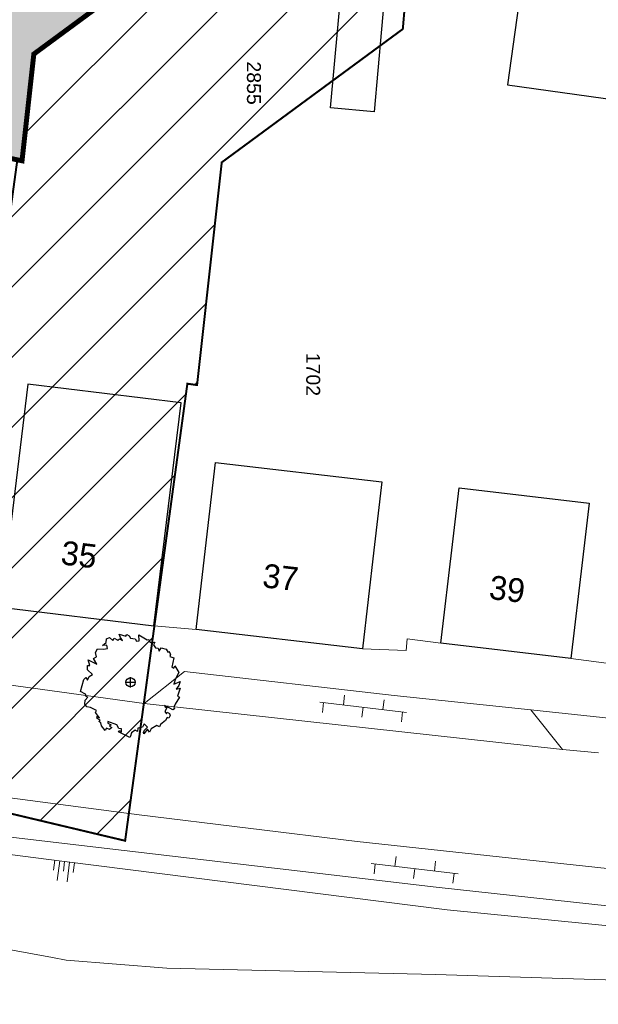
# Model space of a CAD drawing. Extents: x -1000932 to 2054797, y 285738 to 764020.
# Tile 346 of 656: x 335448 to 364569, y 450966 to 500538. Entities that reach past the tile are written whole.
import ezdxf

# ---------------------------------------------------------------- set-up
doc = ezdxf.new("R2010")
doc.units = 0
doc.header["$MEASUREMENT"] = 0
doc.linetypes.add('DASHDOT', pattern=[1, 0.5, -0.25, 0, -0.25])
doc.layers.get('0').update_dxf_attribs({"color": 1, "linetype": 'CONTINUOUS'})
for name, color, linetype in [('--schets pp', 1, 'CONTINUOUS'), ('-boom', 8, 'CONTINUOUS'), ('31.', 7, 'CONTINUOUS'), ('A-0010--', 4, 'CONTINUOUS'), ('A-0900-TERREIN', 14, 'CONTINUOUS'), ('bomen', 1, 'CONTINUOUS')]:
    doc.layers.add(name, color=color, linetype=linetype)
for name, color, linetype, lineweight in [('B01', 1, 'CONTINUOUS', 30), ('B14', 1, 'CONTINUOUS', 30), ('S02', 7, 'CONTINUOUS', 0), ('S04', 7, 'CONTINUOUS', 0), ('T03', 84, 'CONTINUOUS', 0), ('T05', 84, 'CONTINUOUS', 0), ('T13', 84, 'CONTINUOUS', 0), ('V00', 7, 'CONTINUOUS', 0), ('Z02', 7, 'CONTINUOUS', 0)]:
    doc.layers.add(name, color=color, linetype=linetype, lineweight=lineweight)
doc.styles.get("Standard").update_dxf_attribs({"font": 'romans.shx'})
doc.styles.add('Style-INTL_ISO_EQUAL', font='INTL_ISO_EQUAL.shx')

# ---------------------------------------------------------------- blocks, each defined once
blk = doc.blocks.new('S026')
at = {"layer": 'S02', "color": 7, "linetype": 'Continuous', "lineweight": 0}
for p, q in [((0.0196, 0.05), (0.0196, 0)), ((0.2196, 0.05), (0.2196, 0)), ((0.4196, 0.05), (0.4196, 0)), ((-0.0004, 0), (0.4396, 0)), ((0.1196, 0), (0.1196, -0.05)), ((0.3196, 0), (0.3196, -0.05))]:
    blk.add_line(p, q, dxfattribs=at)
blk = doc.blocks.new('S04')
at = {"layer": 'S04', "color": 7, "linetype": 'Continuous', "lineweight": 0}
for p, q in [((0, 0.0502), (0.0502, 0.0502)), ((0, 0.0251), (0.1004, 0.0251)), ((0, 0), (0.0502, 0)), ((0, -0.0251), (0.1004, -0.0251)), ((0, -0.0502), (0.0502, -0.0502))]:
    blk.add_line(p, q, dxfattribs=at)
blk = doc.blocks.new('eigendomssituatie')
at = {"layer": '--schets pp', "linetype": 'Continuous', "transparency": 33554495}
h = blk.add_hatch(color=140, dxfattribs=at)
h.dxf.hatch_style = 1
h.paths.add_polyline_path([(9221, 16017), (-3884, 17237), (-5436, 504), (0, 0), (-2500, -26949), (-6847, -26546), (-6943, -27582), (-9442, -27350), (-9346, -26314), (-13692, -25911), (-13542, -23750), (-24868, -22700), (-35971, -21670), (-39085, -21481), (-35919, 15171), (-35449, 20057), (-40996, 20385), (-45060, -52868), (-5988, -60874), (-5392, -55500), (3604, -48873)])
at = {"layer": '--schets pp', "color": 140, "linetype": 'Continuous', "const_width": 250}
blk.add_lwpolyline([(9221, 16017), (-3884, 17237), (-5436, 504), (0, 0), (-2500, -26949), (-6847, -26546), (-6943, -27582), (-9442, -27350), (-9346, -26314), (-13692, -25911), (-13542, -23750), (-24868, -22700), (-35971, -21670), (-39085, -21481), (-35919, 15171), (-35449, 20057), (-40996, 20385), (-45060, -52868), (-5988, -60874), (-5392, -55500), (3604, -48873)], close=True, dxfattribs=at)
blk = doc.blocks.new('boom')
at = {"layer": '31.', "color": 7, "linetype": 'Continuous'}
for points in [[(2252, -1106), (2174, -1256), (2210, -1343), (2134, -1385), (1982, -1306), (1886, -1256), (1704, -1162), (1724, -1227), (1831, -1282), (1731, -1475), (1810, -1584), (1849, -1510), (1958, -1566), (2000, -1669), (1928, -1809), (1853, -1770), (1769, -1930), (1516, -2125), (1455, -2242), (1326, -2176), (1036, -2338), (950, -2502), (853, -2352), (667, -2590), (646, -2521), (706, -2406), (860, -2260), (686, -2098), (595, -2253), (372, -2314), (359, -2471), (230, -2404), (44, -2552), (-1, -2709), (-40, -2785), (-597, -2495), (-564, -2431), (-457, -2486), (-449, -2341), (-589, -2322), (-691, -2147), (-1147, -1978), (-1138, -2064), (-977, -2148), (-1064, -2211), (-947, -2272), (-1056, -2379), (-1206, -2301), (-1268, -2419), (-1454, -2198), (-1493, -2035), (-1602, -1968), (-1524, -1910), (-1684, -1827), (-1691, -1726), (-1560, -1794), (-1766, -1521), (-1716, -1425), (-2016, -1269), (-2204, -1239), (-2305, -1092), (-2275, -903), (-2143, -754), (-2228, -709), (-2266, -594), (-2513, -466), (-2348, 139), (-2243, 236), (-2169, 116), (-2080, 288), (-1914, 397), (-2159, 633), (-2173, 849), (-2048, 851), (-2137, 1136), (-1701, 908), (-1864, 1205), (-1716, 1286), (-1765, 1496), (-1667, 1683), (-1367, 1668), (-1156, 1699), (-1191, 1867), (-1412, 1860), (-1226, 2010), (-1212, 2193), (-1060, 2251), (-889, 2107), (-828, 2225), (-644, 2130), (-557, 2193), (-396, 2110), (-496, 2257), (-569, 2431), (-230, 2323), (-186, 2409), (-68, 2347), (6, 2228), (227, 2181), (306, 2072), (441, 2096), (417, 2398), (831, 2139), (923, 2159), (996, 2012), (1218, 2019), (1151, 1891), (1262, 1738), (1393, 1724), (1450, 1572), (1539, 1743), (1787, 1669), (1887, 1495), (1926, 1570), (2020, 1412)], [(2020, 1412), (1980, 1296), (2174, 1237), (2080, 768), (2177, 718), (2238, 836), (2438, 502), (2265, 170), (2180, -89), (2493, 49), (2438, -158), (2305, -345), (2498, -295), (2366, -703), (2463, -753), (2252, -1106)]]:
    blk.add_lwpolyline(points, dxfattribs=at)
blk.add_circle((0, 0), 235, dxfattribs=at)
blk = doc.blocks.new('UNNAMED')
at = {"color": 0}
for p, q in [((-0.5, 0), (0.5, 0)), ((0, -0.5), (0, 0.5))]:
    blk.add_line(p, q, dxfattribs=at)

msp = doc.modelspace()

# ---------------------------------------------------------------- hatches: boundary and pattern name
at = {"layer": '--schets pp', "linetype": 'Continuous'}
h = msp.add_hatch(dxfattribs=at)
h.set_pattern_fill('ANSI31', color=241, scale=20000)
edge = h.paths.add_edge_path()
edge.add_line((355804.751, 599424.851), (354111.318, 580081.091))
edge.add_line((354111.318, 580081.091), (361601.667, 579453.983))
edge.add_line((361601.667, 579453.983), (354729.882, 500066.664))
edge.add_line((354729.882, 500066.664), (345617.54, 493354.472))
edge.add_line((345617.54, 493354.472), (344373.941, 482143.686))
edge.add_line((344373.941, 482143.686), (343887.106, 482209.964))
edge.add_line((343887.106, 482209.964), (340754.543, 459200.025))
edge.add_line((340754.543, 459200.025), (314922.295, 465342.604))
edge.add_line((314922.295, 465342.604), (318240.746, 486994.847))
edge.add_line((318240.746, 486994.847), (286025.011, 493299.452))
edge.add_line((286025.011, 493299.452), (290594.919, 575452.455))
edge.add_arc((309231.819, 574415.744), 18665.712, 106.9763879, 176.8161015, ccw=False)
edge.add_line((303781.849, 592268.101), (321937.569, 598455.689))
edge.add_arc((335714.424, 564014.999), 37093.974, 88.4396865, 111.8022388, ccw=False)
edge.add_line((336724.465, 601095.219), (338248.25, 600961.82))
edge.add_line((338248.25, 600961.82), (355804.751, 599424.851))
edge = h.paths.add_edge_path(flags=16)
edge.add_line((344970.746, 590335.058), (343273.997, 570953.43))
edge.add_line((343273.997, 570953.43), (350774.11, 570325.504))
edge.add_line((350774.11, 570325.504), (345157.214, 505435.484))
edge.add_line((345157.214, 505435.484), (336161.269, 498809.03))
edge.add_line((336161.269, 498809.03), (335565.152, 493435.155))
edge.add_line((335565.152, 493435.155), (335327.459, 493467.515))
edge.add_line((335327.459, 493467.515), (332334.238, 471481.093))
edge.add_line((332334.238, 471481.093), (326203.285, 472938.955))
edge.add_line((326203.285, 472938.955), (329579.121, 494965.624))
edge.add_line((329579.121, 494965.624), (296493.331, 501440.499))
edge.add_line((296493.331, 501440.499), (300579.483, 574897.046))
edge.add_arc((309231.819, 574415.744), 8665.712, 106.1143616, 176.8161015, ccw=False)
edge.add_line((306826.603, 582740.977), (325429.207, 589080.866))
edge.add_arc((335714.424, 564014.999), 27093.974, 89.0254668, 112.3096958, ccw=False)
edge.add_line((336175.238, 591105.053), (337376.144, 590999.921))
edge.add_line((337376.144, 590999.921), (344970.746, 590335.058))

# ---------------------------------------------------------------- linework, layer by layer
at = {"layer": '--schets pp', "color": 241, "linetype": 'Continuous', "const_width": 100}
for points in [[(355804.751, 599424.851), (354111.318, 580081.091), (361601.667, 579453.983), (354729.882, 500066.664), (345617.54, 493354.472), (344373.941, 482143.686), (343887.106, 482209.964), (340754.543, 459200.025), (314922.295, 465342.604), (318240.746, 486994.847), (286025.011, 493299.452), (290594.919, 575452.455, -0.314530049), (303781.849, 592268.101), (321937.569, 598455.689, -0.102292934), (336724.465, 601095.219), (338248.25, 600961.82)], [(344970.746, 590335.058), (343273.997, 570953.43), (350774.11, 570325.504), (345157.214, 505435.484), (336161.269, 498809.03), (335565.152, 493435.155), (335327.459, 493467.515), (332334.238, 471481.093), (326203.285, 472938.955), (329579.121, 494965.624), (296493.331, 501440.499), (300579.483, 574897.046, -0.318668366), (306826.603, 582740.977), (325429.207, 589080.866, -0.10194762), (336175.238, 591105.053), (337376.144, 590999.921)]]:
    msp.add_lwpolyline(points, format="xyb", close=True, dxfattribs=at)
at = {"layer": 'A-0010--', "color": 14, "linetype": 'DASHDOT', "lineweight": 13}
msp.add_lwpolyline([(335331.222, 493495.155), (335565.152, 493435.155)], dxfattribs=at)
at = {"layer": 'A-0900-TERREIN', "color": 8, "linetype": 'Continuous', "lineweight": 13}
msp.add_lwpolyline([(342203.16, 470025.609), (343570.199, 481246.749), (335861.144, 482186.093), (334504.269, 470963.921)], close=True, dxfattribs=at)
at = {"layer": 'B01', "flags": 128}
for points in [[(342203.144, 470028.921), (343570.144, 481245.921), (335861.144, 482184.921), (334504.144, 470966.921)], [(344902.144, 474788.921), (345298.144, 478238.921), (353668.144, 477277.921), (353272.144, 473828.921)], [(357224.144, 474108.921), (357563.144, 476974.921), (364112.144, 476195.921), (363774.144, 473338.921)], [(344332.144, 469829.921), (344902.144, 474788.921)], [(356640.144, 469144.921), (357224.144, 474108.921)], [(353272.144, 473828.921), (352702.144, 468868.921)], [(363774.144, 473338.921), (363190.144, 468373.921)], [(334504.144, 470966.921), (342203.144, 470028.921)], [(352702.144, 468868.921), (344332.144, 469829.921)], [(363190.144, 468373.921), (356640.144, 469144.921)]]:
    msp.add_lwpolyline(points, dxfattribs=at)
at = {"layer": 'B14', "flags": 128}
for points in [[(366335.144, 502203.921), (366464.144, 503126.921), (360929.144, 503899.921), (360002.144, 497257.921)], [(351662.144, 502349.921), (353849.144, 502151.921), (353284.144, 495897.921), (351096.144, 496095.921), (351662.144, 502349.921)], [(360002.144, 497257.921), (365537.144, 496484.921), (365775.144, 498190.921)]]:
    msp.add_lwpolyline(points, dxfattribs=at)
at = {"layer": 'T03', "flags": 128}
msp.add_lwpolyline([(344332.144, 469829.921), (342203.144, 470028.921)], dxfattribs=at)
at = {"layer": 'T05', "flags": 128}
for points in [[(356640.144, 469144.921), (354942.144, 469358.921), (354892.144, 468778.921), (352702.144, 468868.921)], [(365374.144, 468088.921), (363190.144, 468373.921)]]:
    msp.add_lwpolyline(points, dxfattribs=at)
at = {"layer": 'T13', "flags": 128}
for points in [[(337710.144, 458159.921), (332043.144, 458879.921), (316593.144, 460980.921), (311178.144, 462723.921), (304185.144, 465424.921)], [(421220.144, 451061.921), (396464.144, 452943.921), (376442.144, 453799.921), (356958.144, 455715.921), (337710.144, 458159.921)]]:
    msp.add_lwpolyline(points, dxfattribs=at)
at = {"layer": 'V00', "flags": 128}
for points in [[(336161.269, 498809.03), (345157.214, 505435.484)], [(335565.152, 493435.155), (336161.269, 498809.03)], [(341713.144, 466103.921), (327692.144, 468033.921), (309841.144, 470724.921), (309471.144, 470726.921), (308124.144, 469980.921), (307776.144, 469969.921), (298506.144, 471716.921)], [(361168.144, 465783.921), (354290.144, 466513.921), (343738.144, 467721.921), (341713.144, 466103.921)], [(324355.144, 462756.921), (309533.144, 464997.921), (302726.144, 466145.921), (303006.144, 465722.921), (305474.144, 464090.921), (308661.144, 462481.921), (315143.144, 459659.921), (318877.144, 458306.921), (328527.144, 455198.921), (332496.144, 454163.921), (337095.144, 453317.921)], [(362764.144, 463791.921), (341713.144, 466103.921)], [(361168.144, 465783.921), (366503.144, 465216.921)], [(362764.144, 463791.921), (361168.144, 465783.921)], [(364575.144, 463626.921), (362764.144, 463791.921)], [(324355.144, 462756.921), (332846.144, 459639.921), (356402.144, 456858.921), (377771.144, 454534.921), (385663.144, 455574.921)], [(324355.144, 462756.921), (341467.144, 460502.921), (352440.144, 459163.921), (385663.144, 455574.921)], [(337095.144, 453317.921), (337785.144, 453190.921), (342861.144, 452790.921), (356378.144, 452467.921), (384158.144, 451589.921), (402143.144, 450910.921), (413641.144, 450382.921), (422044.144, 450525.921), (424962.144, 451083.921), (425034.144, 451259.921), (390221.144, 455368.921), (385663.144, 455574.921)]]:
    msp.add_lwpolyline(points, dxfattribs=at)

# ---------------------------------------------------------------- block references
at = {"layer": '--schets pp', "linetype": 'Continuous'}
msp.add_blockref('eigendomssituatie', (341552.883, 554308.852), dxfattribs=at)
at = {"layer": '-boom', "linetype": 'Continuous'}
msp.add_blockref('boom', (341025.391, 467177.48), dxfattribs=at)
at = {"layer": 'bomen', "xscale": 531.2874016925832, "yscale": 531.2874016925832, "zscale": 531.2874016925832}
msp.add_blockref('UNNAMED', (341025.391, 467177.48), dxfattribs=at)
at = {"layer": 'S02', "xscale": 10000, "yscale": 10000, "zscale": 10000, "rotation": 173.2801201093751}
for p in [(354913.144, 465664.921), (357509.144, 457532.921)]:
    msp.add_blockref('S026', p, dxfattribs=at)
at = {"layer": 'S04', "xscale": 10000, "yscale": 10000, "zscale": 10000, "rotation": 262.7614143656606}
msp.add_blockref('S04', (337710.144, 458159.921), dxfattribs=at)

# ---------------------------------------------------------------- texts
at = {"layer": 'A-0010--', "color": 7, "linetype": 'Continuous', "char_height": 702, "attachment_point": 7, "rotation": 270, "line_spacing_factor": 0.933333}
for s, insert in [('{\\fArial|b0|i0|c12|p0;2855}', (346876.964, 498436.718)), ('{\\fArial|b0|i0|c12|p0;1702}', (349858.308, 483768.718))]:
    msp.add_mtext(s, dxfattribs=dict(at, insert=insert))
at = {"layer": 'Z02', "style": 'Style-INTL_ISO_EQUAL'}
for s, rotation, p in [('35', 353.0525893, (337474.144, 473123.921)), ('37', 353.4509084, (347622.144, 471968.921)), ('39', 353.2801201, (359027.144, 471380.921))]:
    msp.add_text(s, height=1200, rotation=rotation, dxfattribs=at).set_placement(p)

doc.saveas('drawing.dxf')
